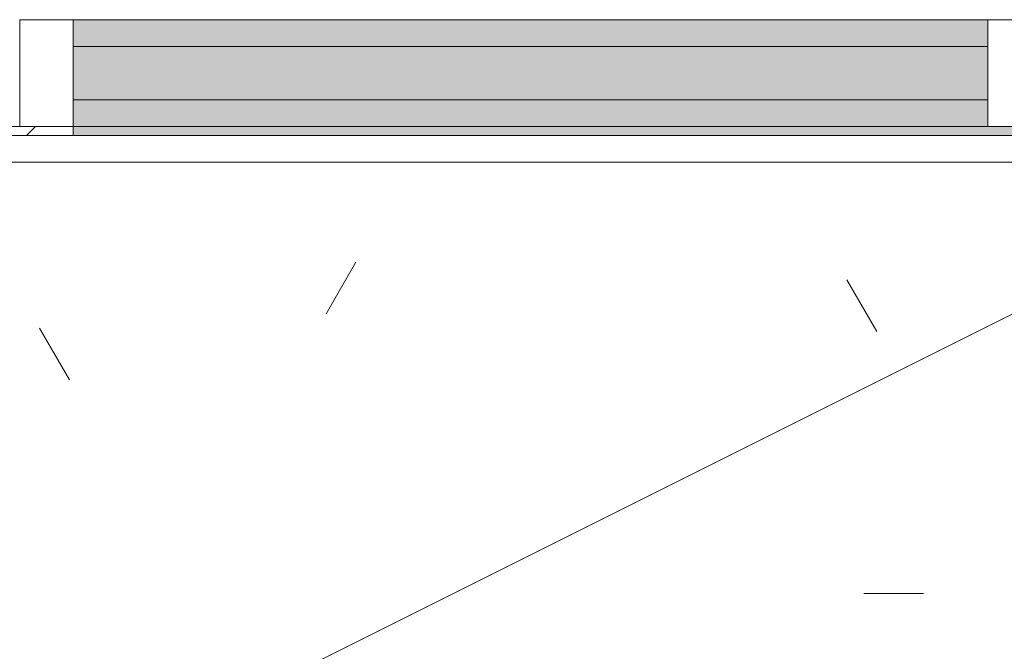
# Model space of a CAD drawing. Header units: millimetres. Extents: x -62758 to 78208, y -26429 to 33271.
# Tile 756 of 1056: x -18152 to -17599, y 29432 to 29787. Entities that reach past the tile are written whole.
import ezdxf

# ---------------------------------------------------------------- set-up
doc = ezdxf.new("R2010")
doc.units = ezdxf.units.MM
doc.layers.add('A-GLAZ', color=151, linetype='Continuous', lineweight=9)
doc.layers.add('Q-CASE', color=31, linetype='Continuous', lineweight=9)
pattern_1 = [(0, (0, 0), (812.8, 203.2), [33.528, -576.072, 33.528, -576.072, -3251.2]), (0, (0, 0), (812.8, 203.2), [-1219.2, 33.528, -1185.672, 33.528, -576.072, -1422.4]), (0, (0, 0), (812.8, 203.2), [-3048, 33.528, -372.872, 33.528, -982.472]), (120, (304.8, 101.6), (-582.3764, 602.3054), [33.528, -576.072, 33.528, -576.072, -3251.2]), (120, (304.8, 101.6), (-582.3764, 602.3054), [-1219.2, 33.528, -1185.672, 33.528, -576.072, -1422.4]), (120, (304.8, 101.6), (-582.3764, 602.3054), [-3048, 33.528, -372.872, 33.528, -982.472]), (240, (406.4, 508), (-230.4236, -805.5054), [33.528, -576.072, 33.528, -576.072, -3251.2]), (240, (406.4, 508), (-230.4236, -805.5054), [-1219.2, 33.528, -1185.672, 33.528, -576.072, -1422.4]), (240, (406.4, 508), (-230.4236, -805.5054), [-3048, 33.528, -372.872, 33.528, -982.472])]
pattern_2 = [(216.87, (635, 1587.5), (4762.4943, 3175.0085), [793.75, -7143.75]), (206.565, (1587.5, 1111.25), (-1587.501, -1587.499), [1774.88, -1774.88]), (198.435, (1587.5, 317.5), (-3174.9975, -1587.503), [1004.024, -4016.09])]

# ---------------------------------------------------------------- blocks, each defined once
blk = doc.blocks.new('Componentes de gabinete 26 - Componentes de gabinete 10-5680142-PLANTA DE IMPERMEABILIZAÇÃO - TÉRREO')
at = {"layer": 'Q-CASE', "lineweight": 5}
h = blk.add_hatch(dxfattribs=at)
h.set_pattern_fill('FP_4', color=256, style=0, pattern_type=2)
h.set_pattern_definition(pattern_1)
h.paths.add_polyline_path([(-18702.05, 29126.88), (-18691.16, 29127.99), (-18691.16, 29534.72), (-18702.05, 29534.72), (-18702.05, 29137.78)])
h.paths.add_polyline_path([(-10949.55, 29514.94), (-10949.55, 29726.88), (-11372.05, 29726.88), (-11372.05, 29721.88), (-14262.05, 29721.88), (-14262.05, 29726.88), (-14604.55, 29726.88), (-14604.55, 29534.72), (-14944.55, 29534.94), (-14944.55, 29726.88), (-15332.05, 29726.88), (-15332.05, 29721.88), (-18222.05, 29721.88), (-18222.05, 29726.88), (-18599.55, 29726.88), (-18600.45, 29534.72), (-18682.3, 29534.72), (-18682.3, 29514.94), (-18579.57, 29514.94), (-18579.57, 29706.88), (-14964.55, 29706.88), (-14964.33, 29514.94), (-14584.55, 29514.94), (-14584.55, 29706.88), (-10969.55, 29706.88), (-10969.33, 29514.94)])
h = blk.add_hatch(dxfattribs=at)
h.set_pattern_fill('FP_45', color=256, style=0, pattern_type=2)
h.set_pattern_definition(pattern_2)
h.paths.add_polyline_path([(-18702.05, 29126.88), (-18691.16, 29127.99), (-18691.16, 29534.72), (-18702.05, 29534.72), (-18702.05, 29137.78)])
h.paths.add_polyline_path([(-10949.55, 29514.94), (-10949.55, 29726.88), (-11372.05, 29726.88), (-11372.05, 29721.88), (-14262.05, 29721.88), (-14262.05, 29726.88), (-14604.55, 29726.88), (-14604.55, 29534.72), (-14944.55, 29534.94), (-14944.55, 29726.88), (-15332.05, 29726.88), (-15332.05, 29721.88), (-18222.05, 29721.88), (-18222.05, 29726.88), (-18599.55, 29726.88), (-18600.45, 29534.72), (-18682.3, 29534.72), (-18682.3, 29514.94), (-18579.57, 29514.94), (-18579.57, 29706.88), (-14964.55, 29706.88), (-14964.33, 29514.94), (-14584.55, 29514.94), (-14584.55, 29706.88), (-10969.55, 29706.88), (-10969.33, 29514.94)])
h = blk.add_hatch(dxfattribs=at)
h.set_pattern_fill('FP_4', color=256, style=0, pattern_type=2)
h.set_pattern_definition(pattern_1)
h.paths.add_polyline_path([(-15223.58, 29126.88), (-10847.05, 29126.88), (-10847.05, 29514.94), (-10969.55, 29514.94), (-10969.55, 29706.88), (-13921.49, 29706.88), (-13921.49, 29146.88), (-15721.49, 29146.88), (-15721.49, 29706.88), (-18579.57, 29706.88), (-18579.57, 29514.94), (-18682.3, 29514.94), (-18682.3, 29534.72), (-18691.16, 29534.72), (-18691.16, 29126.88), (-15416.49, 29126.88)])
h = blk.add_hatch(dxfattribs=at)
h.set_pattern_fill('FP_45', color=256, style=0, pattern_type=2)
h.set_pattern_definition(pattern_2)
h.paths.add_polyline_path([(-15223.58, 29126.88), (-10847.05, 29126.88), (-10847.05, 29514.94), (-10969.55, 29514.94), (-10969.55, 29706.88), (-13921.49, 29706.88), (-13921.49, 29146.88), (-15721.49, 29146.88), (-15721.49, 29706.88), (-18579.57, 29706.88), (-18579.57, 29514.94), (-18682.3, 29514.94), (-18682.3, 29534.72), (-18691.16, 29534.72), (-18691.16, 29126.88), (-15416.49, 29126.88)])
at = {"layer": 'Q-CASE', "color": 133, "lineweight": 5}
blk.add_line((-18579.57, 29706.88), (-14964.55, 29706.88), dxfattribs=at)
blk = doc.blocks.new('FLEX-ESQ_MAXIM-AR_VIDRO-5F-bandeira - 275x140cm-5FLS-ALU-3_0cmFolha-V342-PLANTA DE IMPERMEABILIZAÇÃO - TÉRREO')
at = {"layer": 'A-GLAZ', "lineweight": 5}
h = blk.add_hatch(color=252, dxfattribs=at)
h.paths.add_polyline_path([(207, -77.5), (257, -77.5), (257, -62.5), (-257, -62.5), (-257, -32.5), (257, -32.5), (257, -17.5), (-801, -17.5), (-801, -32.5), (-287, -32.5), (-287, -62.5), (-801, -62.5), (-801, -77.5), (20.78, -77.5)])
h.paths.add_polyline_path([(337, -77.5), (801, -77.5), (801, -62.5), (287, -62.5), (287, -77.5)])
h.paths.add_polyline_path([(881, -77.5), (1345, -77.5), (1345, -62.5), (831, -62.5), (831, -77.5)])
h.paths.add_polyline_path([(-1345, -77.5), (-831, -77.5), (-831, -62.5), (-1345, -62.5), (-1345, -75.81)])
h.paths.add_polyline_path([(1295, -32.5), (1345, -32.5), (1345, -17.5), (831, -17.5), (831, -32.5), (1055.55, -32.5)])
h.paths.add_polyline_path([(801, -32.5), (801, -17.5), (287, -17.5), (287, -32.5), (751, -32.5)])
h.paths.add_polyline_path([(-881, -32.5), (-831, -32.5), (-831, -17.5), (-1345, -17.5), (-1345, -32.5), (-1001.02, -32.5)])
for points in [[(-1108.87, -62.5), (-831, -62.5), (-831, -32.5), (-1345, -32.5), (-1345, -62.5)], [(1342.5, -82.5), (1345, -82.5), (1345, -77.5), (-1345, -77.5), (-1345, -82.5), (1298.02, -82.5)]]:
    blk.add_hatch(color=252, dxfattribs=at).paths.add_polyline_path(points)
h = blk.add_hatch(dxfattribs=at)
h.set_pattern_fill('FP_177', color=256, style=0, pattern_type=2)
h.set_pattern_definition([(45, (16777.05, -29804.4), (-449.013, 449.013), []), (45, (16935.8, -29804.4), (0, 898.026), []), (45, (16618.3, -29804.4), (0, 898.026), [])])
h.paths.add_polyline_path([(1375, -82.5), (1445, -82.5), (1445, -77.5), (1345, -77.5), (1345, -82.5)])
h.paths.add_polyline_path([(-1375, -82.5), (-1345, -82.5), (-1345, -77.5), (-1445, -77.5), (-1445, -82.5)])
at = {"layer": 'A-GLAZ', "color": 90}
for p, q in [((-1375, -17.5), (-1375, -77.5)), ((-1345, -17.5), (-1375, -17.5)), ((-1345, -32.5), (-1345, -17.5)), ((-801, -17.5), (-831, -17.5)), ((-831, -17.5), (-831, -32.5)), ((-1345, -77.5), (-1345, -62.5)), ((-831, -62.5), (-831, -77.5)), ((-1345, -77.5), (-1445, -77.5)), ((-1445, -82.5), (-1345, -82.5)), ((-1375, -77.5), (-1345, -77.5)), ((-1345, -82.5), (-1345, -77.5)), ((-831, -77.5), (-801, -77.5))]:
    blk.add_line(p, q, dxfattribs=at)
at = {"layer": 'A-GLAZ', "color": 130, "lineweight": 5}
for p, q in [((-831, -17.5), (-1345, -17.5)), ((-1345, -32.5), (-1345, -62.5)), ((-831, -32.5), (-1345, -32.5)), ((-831, -62.5), (-831, -32.5)), ((-1345, -62.5), (-831, -62.5)), ((-831, -77.5), (-1345, -77.5)), ((-1345, -77.5), (-831, -77.5)), ((-1345, -82.5), (1345, -82.5))]:
    blk.add_line(p, q, dxfattribs=at)
blk = doc.blocks.new('BE-PMSa-MOD-ARQ-ESCOLA-EX-000-R_0056_rvt-1-PLANTA DE IMPERMEABILIZAÇÃO - TÉRREO')
at = {"layer": 'A-GLAZ', "color": 170, "lineweight": 5}
blk.add_blockref('FLEX-ESQ_MAXIM-AR_VIDRO-5F-bandeira - 275x140cm-5FLS-ALU-3_0cmFolha-V342-PLANTA DE IMPERMEABILIZAÇÃO - TÉRREO', (-16777.05, 29804.38), dxfattribs=at)
at = {"layer": 'Q-CASE', "color": 170, "lineweight": 5}
blk.add_blockref('Componentes de gabinete 26 - Componentes de gabinete 10-5680142-PLANTA DE IMPERMEABILIZAÇÃO - TÉRREO', (0, 0), dxfattribs=at)

msp = doc.modelspace()

# ---------------------------------------------------------------- block references
at = {"lineweight": 5}
msp.add_blockref('BE-PMSa-MOD-ARQ-ESCOLA-EX-000-R_0056_rvt-1-PLANTA DE IMPERMEABILIZAÇÃO - TÉRREO', (0, 0), dxfattribs=at)

doc.saveas('drawing.dxf')
